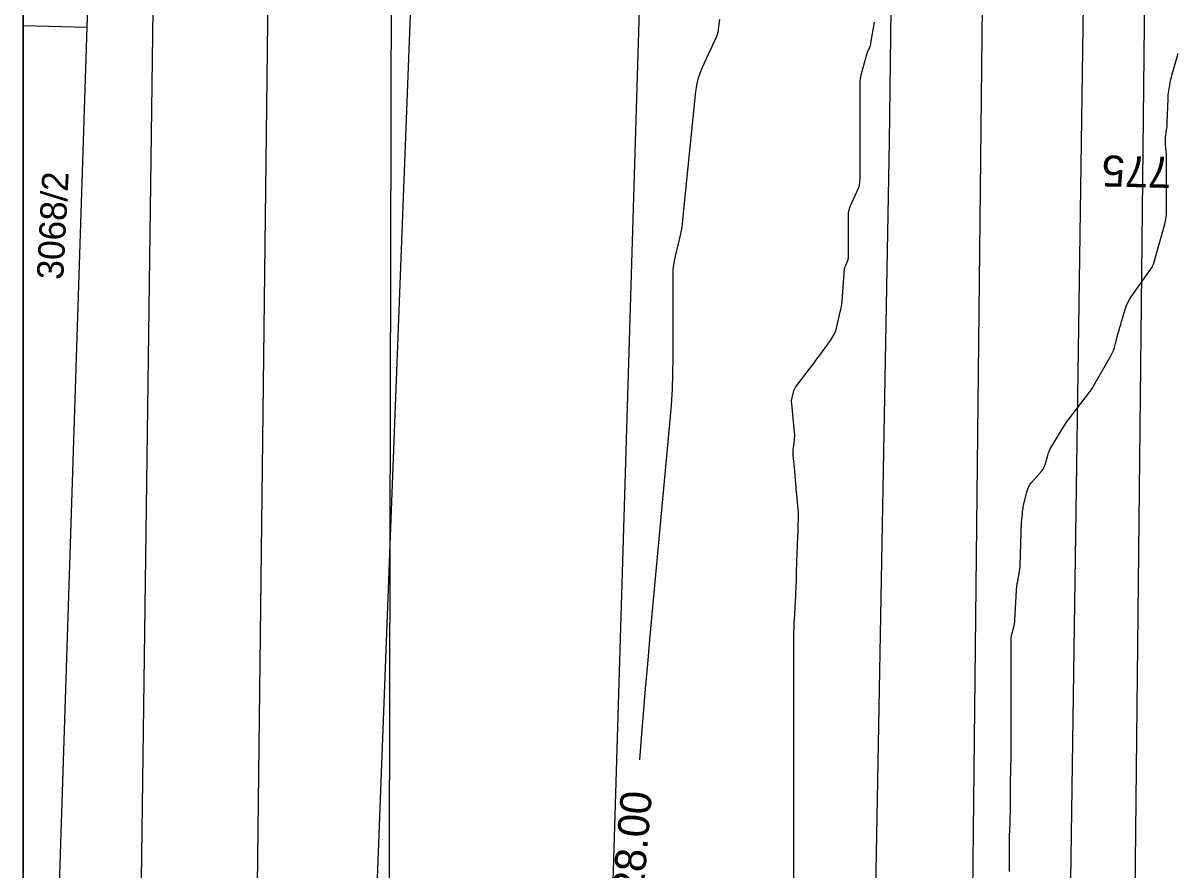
# Model space of a CAD drawing. Extents: x -534410 to -534262, y -1190162 to -1189584.
# Drawn here: x -534410.13 to -534372.92, y -1189828.34 to -1189801.04 of the extents above; entities that cross this region are included whole.
import ezdxf

# ---------------------------------------------------------------- set-up
doc = ezdxf.new("R2010")
doc.units = 0
for name, color, linetype in [('30', 7, 'Continuous'), ('31', 7, 'Continuous'), ('40', 7, 'Continuous'), ('_N_text', 7, 'Continuous'), ('_rámeček', 7, 'Continuous'), ('_rámeček_mřížka', 7, 'Continuous'), ('Hranice parcel', 7, 'Continuous'), ('Parcelní čísla', 7, 'Continuous')]:
    doc.layers.add(name, color=color, linetype=linetype)

msp = doc.modelspace()

# ---------------------------------------------------------------- linework, layer by layer
at = {"layer": '30'}
for points in [[(-534387.691, -1189800.913), (-534387.73, -1189801.248), (-534387.739, -1189801.306), (-534387.752, -1189801.362), (-534387.77, -1189801.418), (-534387.792, -1189801.472), (-534388.252, -1189802.475), (-534388.329, -1189802.662), (-534388.39, -1189802.853), (-534388.434, -1189803.049), (-534388.463, -1189803.249), (-534388.878, -1189807.382), (-534388.895, -1189807.53), (-534388.918, -1189807.678), (-534388.946, -1189807.825), (-534388.98, -1189807.971), (-534389.124, -1189808.553), (-534389.155, -1189808.699), (-534389.178, -1189808.847), (-534389.191, -1189808.995), (-534389.196, -1189809.144), (-534389.196, -1189811.845), (-534389.201, -1189812.344), (-534389.219, -1189812.843), (-534389.247, -1189813.342), (-534389.288, -1189813.84), (-534389.942, -1189820.914), (-534390.014, -1189821.707), (-534390.084, -1189822.5), (-534390.151, -1189823.292), (-534390.216, -1189824.085), (-534390.272, -1189824.786)], [(-534378.354, -1189828.39), (-534378.352, -1189828.315), (-534378.35, -1189828.239), (-534378.349, -1189828.163), (-534378.349, -1189828.087), (-534378.349, -1189827.602), (-534378.348, -1189827.526), (-534378.348, -1189827.45), (-534378.346, -1189827.374), (-534378.344, -1189827.299), (-534378.334, -1189826.987), (-534378.332, -1189826.916), (-534378.33, -1189826.844), (-534378.328, -1189826.773), (-534378.326, -1189826.702), (-534378.318, -1189826.416), (-534378.316, -1189826.345), (-534378.315, -1189826.274), (-534378.314, -1189826.202), (-534378.314, -1189826.131), (-534378.314, -1189825.558), (-534378.314, -1189825.487), (-534378.313, -1189825.415), (-534378.312, -1189825.344), (-534378.31, -1189825.273), (-534378.303, -1189824.987), (-534378.301, -1189824.916), (-534378.3, -1189824.844), (-534378.299, -1189824.773), (-534378.299, -1189824.702), (-534378.299, -1189820.958), (-534378.297, -1189820.901), (-534378.292, -1189820.845), (-534378.283, -1189820.79), (-534378.27, -1189820.735), (-534378.21, -1189820.516), (-534378.197, -1189820.461), (-534378.187, -1189820.406), (-534378.179, -1189820.35), (-534378.175, -1189820.294), (-534378.126, -1189819.318), (-534378.122, -1189819.27), (-534378.118, -1189819.223), (-534378.111, -1189819.175), (-534378.103, -1189819.128), (-534378.061, -1189818.91), (-534378.055, -1189818.877), (-534378.049, -1189818.844), (-534378.044, -1189818.812), (-534378.038, -1189818.779), (-534378.017, -1189818.647), (-534378.012, -1189818.614), (-534378.008, -1189818.581), (-534378.006, -1189818.548), (-534378.004, -1189818.515), (-534377.959, -1189817.112), (-534377.958, -1189817.085), (-534377.956, -1189817.059), (-534377.953, -1189817.032), (-534377.95, -1189817.005), (-534377.935, -1189816.887), (-534377.932, -1189816.866), (-534377.93, -1189816.844), (-534377.928, -1189816.823), (-534377.926, -1189816.801), (-534377.919, -1189816.715), (-534377.917, -1189816.693), (-534377.914, -1189816.672), (-534377.91, -1189816.651), (-534377.906, -1189816.63), (-534377.786, -1189816.145), (-534377.76, -1189816.06), (-534377.724, -1189815.979), (-534377.679, -1189815.904), (-534377.625, -1189815.833), (-534377.309, -1189815.47), (-534377.268, -1189815.417), (-534377.234, -1189815.36), (-534377.206, -1189815.3), (-534377.186, -1189815.237), (-534377.118, -1189814.975), (-534377.098, -1189814.911), (-534377.075, -1189814.848), (-534377.047, -1189814.787), (-534377.014, -1189814.728), (-534376.709, -1189814.214), (-534376.645, -1189814.11), (-534376.578, -1189814.007), (-534376.508, -1189813.907), (-534376.436, -1189813.809), (-534375.769, -1189812.938), (-534375.756, -1189812.921), (-534375.744, -1189812.903), (-534375.732, -1189812.885), (-534375.721, -1189812.867), (-534375.678, -1189812.794), (-534375.667, -1189812.776), (-534375.656, -1189812.757), (-534375.645, -1189812.739), (-534375.635, -1189812.72), (-534375.087, -1189811.766), (-534375.042, -1189811.68), (-534375.002, -1189811.592), (-534374.969, -1189811.502), (-534374.942, -1189811.409), (-534374.844, -1189811.033), (-534374.82, -1189810.939), (-534374.794, -1189810.845), (-534374.767, -1189810.752), (-534374.739, -1189810.659), (-534374.611, -1189810.24), (-534374.577, -1189810.141), (-534374.535, -1189810.045), (-534374.485, -1189809.954), (-534374.428, -1189809.866), (-534373.749, -1189808.908), (-534373.746, -1189808.903), (-534373.744, -1189808.899), (-534373.742, -1189808.894), (-534373.74, -1189808.889), (-534373.73, -1189808.858), (-534373.727, -1189808.848), (-534373.718, -1189808.819), (-534373.715, -1189808.809), (-534373.348, -1189807.521), (-534373.321, -1189807.411), (-534373.302, -1189807.3), (-534373.29, -1189807.187), (-534373.286, -1189807.074), (-534373.288, -1189806.618), (-534373.288, -1189806.504), (-534373.288, -1189806.39), (-534373.288, -1189806.276), (-534373.288, -1189806.162), (-534373.288, -1189805.413), (-534373.289, -1189805.356), (-534373.291, -1189805.299), (-534373.295, -1189805.242), (-534373.3, -1189805.186), (-534373.322, -1189804.958), (-534373.326, -1189804.901), (-534373.327, -1189804.845), (-534373.324, -1189804.788), (-534373.319, -1189804.731), (-534373.287, -1189804.491), (-534373.28, -1189804.432), (-534373.274, -1189804.373), (-534373.27, -1189804.313), (-534373.267, -1189804.254), (-534373.242, -1189803.478), (-534373.239, -1189803.414), (-534373.233, -1189803.351), (-534373.226, -1189803.287), (-534373.217, -1189803.224), (-534373.175, -1189802.971), (-534373.163, -1189802.908), (-534373.15, -1189802.845), (-534373.135, -1189802.783), (-534373.119, -1189802.721), (-534372.939, -1189802.098), (-534372.929, -1189802.057), (-534372.921, -1189802.017)]]:
    msp.add_lwpolyline(points, dxfattribs=at)
at = {"layer": '31'}
msp.add_lwpolyline([(-534385.3, -1189828.745), (-534385.3, -1189820.955), (-534385.3, -1189820.9), (-534385.299, -1189820.845), (-534385.298, -1189820.789), (-534385.297, -1189820.734), (-534385.29, -1189820.502), (-534385.288, -1189820.445), (-534385.285, -1189820.388), (-534385.283, -1189820.33), (-534385.279, -1189820.273), (-534385.233, -1189819.491), (-534385.23, -1189819.427), (-534385.227, -1189819.362), (-534385.224, -1189819.297), (-534385.222, -1189819.233), (-534385.214, -1189818.974), (-534385.213, -1189818.909), (-534385.211, -1189818.844), (-534385.209, -1189818.78), (-534385.208, -1189818.715), (-534385.201, -1189818.435), (-534385.199, -1189818.367), (-534385.197, -1189818.299), (-534385.194, -1189818.231), (-534385.191, -1189818.163), (-534385.163, -1189817.578), (-534385.16, -1189817.504), (-534385.157, -1189817.431), (-534385.155, -1189817.358), (-534385.153, -1189817.284), (-534385.146, -1189816.982), (-534385.146, -1189816.913), (-534385.147, -1189816.845), (-534385.15, -1189816.776), (-534385.156, -1189816.707), (-534385.187, -1189816.364), (-534385.2, -1189816.226), (-534385.206, -1189816.158), (-534385.28, -1189815.36), (-534385.296, -1189815.188), (-534385.317, -1189814.959), (-534385.32, -1189814.902), (-534385.321, -1189814.845), (-534385.318, -1189814.788), (-534385.311, -1189814.731), (-534385.277, -1189814.483), (-534385.271, -1189814.422), (-534385.268, -1189814.362), (-534385.268, -1189814.301), (-534385.273, -1189814.241), (-534385.366, -1189813.307), (-534385.368, -1189813.26), (-534385.367, -1189813.213), (-534385.362, -1189813.167), (-534385.353, -1189813.121), (-534385.308, -1189812.937), (-534385.295, -1189812.892), (-534385.277, -1189812.849), (-534385.255, -1189812.808), (-534385.229, -1189812.769), (-534384.789, -1189812.184), (-534384.707, -1189812.074), (-534384.625, -1189811.963), (-534384.543, -1189811.852), (-534384.461, -1189811.742), (-534384.113, -1189811.267), (-534384.046, -1189811.165), (-534383.99, -1189811.058), (-534383.945, -1189810.946), (-534383.911, -1189810.828), (-534383.799, -1189810.347), (-534383.774, -1189810.227), (-534383.753, -1189810.105), (-534383.737, -1189809.983), (-534383.726, -1189809.86), (-534383.662, -1189808.95), (-534383.661, -1189808.939), (-534383.658, -1189808.928), (-534383.654, -1189808.917), (-534383.65, -1189808.907), (-534383.629, -1189808.865), (-534383.623, -1189808.855), (-534383.619, -1189808.844), (-534383.614, -1189808.834), (-534383.61, -1189808.823), (-534383.557, -1189808.69), (-534383.549, -1189808.664), (-534383.542, -1189808.638), (-534383.539, -1189808.611), (-534383.537, -1189808.583), (-534383.537, -1189807.268), (-534383.531, -1189807.16), (-534383.514, -1189807.056), (-534383.485, -1189806.953), (-534383.444, -1189806.854), (-534383.254, -1189806.455), (-534383.214, -1189806.359), (-534383.186, -1189806.26), (-534383.169, -1189806.159), (-534383.163, -1189806.055), (-534383.163, -1189805.569), (-534383.164, -1189805.424), (-534383.164, -1189805.279), (-534383.164, -1189804.989), (-534383.164, -1189804.917), (-534383.164, -1189804.845), (-534383.164, -1189804.772), (-534383.164, -1189804.7), (-534383.164, -1189804.41), (-534383.164, -1189804.265), (-534383.163, -1189804.12), (-534383.163, -1189803.569), (-534383.164, -1189803.424), (-534383.164, -1189803.279), (-534383.164, -1189802.989), (-534383.161, -1189802.917), (-534383.154, -1189802.846), (-534383.143, -1189802.775), (-534383.126, -1189802.705), (-534382.97, -1189802.127), (-534382.959, -1189802.089), (-534382.947, -1189802.052), (-534382.934, -1189802.015), (-534382.919, -1189801.979), (-534382.857, -1189801.834), (-534382.843, -1189801.797), (-534382.831, -1189801.76), (-534382.821, -1189801.722), (-534382.813, -1189801.684), (-534382.694, -1189801.008)], dxfattribs=at)
at = {"layer": '_rámeček'}
msp.add_line((-534410.126, -1189584.47), (-534410.126, -1190161.97), dxfattribs=at)
msp.add_lwpolyline([(-534410.126, -1189794.47), (-534261.626, -1189794.47), (-534261.626, -1189899.47), (-534410.126, -1189899.47)], close=True, dxfattribs=at)
at = {"layer": '_rámeček_mřížka'}
msp.add_line((-534410.126, -1189584.47), (-534410.126, -1190161.97), dxfattribs=at)
at = {"layer": 'Hranice parcel'}
for p, q in [((-534398.3, -1189817.87), (-534394.19, -1189710.57)), ((-534408.06, -1189801.17), (-534406.95, -1189766.9)), ((-534410.126, -1189801.118), (-534408.06, -1189801.17)), ((-534410.126, -1189865.16), (-534408.06, -1189801.17)), ((-534403.19, -1189945.91), (-534398.3, -1189817.87))]:
    msp.add_line(p, q, dxfattribs=at)
for points in [[(-534398.3, -1189817.87), (-534398.2, -1189776.76), (-534402.83, -1189754), (-534404.51, -1189740.82), (-534402.1, -1189701.89)], [(-534395.93, -1189955.06), (-534393.76, -1189916.2), (-534389.49, -1189774.63), (-534390.92, -1189749.37)], [(-534385.61, -1189919.11), (-534380.06, -1189877.29), (-534378.67, -1189750.28)], [(-534385.61, -1189919.11), (-534383.81, -1189892.54), (-534382.22, -1189804.86), (-534381.85, -1189775.86), (-534383.09, -1189750.44)], [(-534383.94, -1189956.8), (-534379.19, -1189918.48), (-534376.74, -1189853.94), (-534375.92, -1189797.44), (-534376.41, -1189774.02), (-534378.12, -1189750.26)], [(-534406.13, -1189942), (-534403.45, -1189886.77), (-534402.68, -1189837.82), (-534401.95, -1189776.76), (-534406.3, -1189754), (-534406.48, -1189752.31)], [(-534373.61, -1189764.09), (-534375.04, -1189897.07), (-534384.28, -1189963.65)], [(-534410.126, -1189932.794), (-534408.16, -1189899.66), (-534406.57, -1189847.9), (-534405.68, -1189781.38), (-534406.95, -1189766.9)], [(-534403.19, -1189945.91), (-534400.52, -1189907.49), (-534398.39, -1189858.23), (-534398.3, -1189817.87)]]:
    msp.add_lwpolyline(points, dxfattribs=at)

# ---------------------------------------------------------------- texts
at = {"layer": '40'}
msp.add_text('228.00', height=1, rotation=85.0301, dxfattribs=at).set_placement((-534390.216, -1189829.913))
at = {"layer": '_N_text'}
msp.add_text('775', height=1, rotation=178.6463, dxfattribs=at).set_placement((-534373.131, -1189805.357))
at = {"layer": 'Parcelní čísla'}
msp.add_text('3068/2', height=0.85, rotation=87, dxfattribs=at).set_placement((-534408.837, -1189809.327))

doc.saveas('drawing.dxf')
